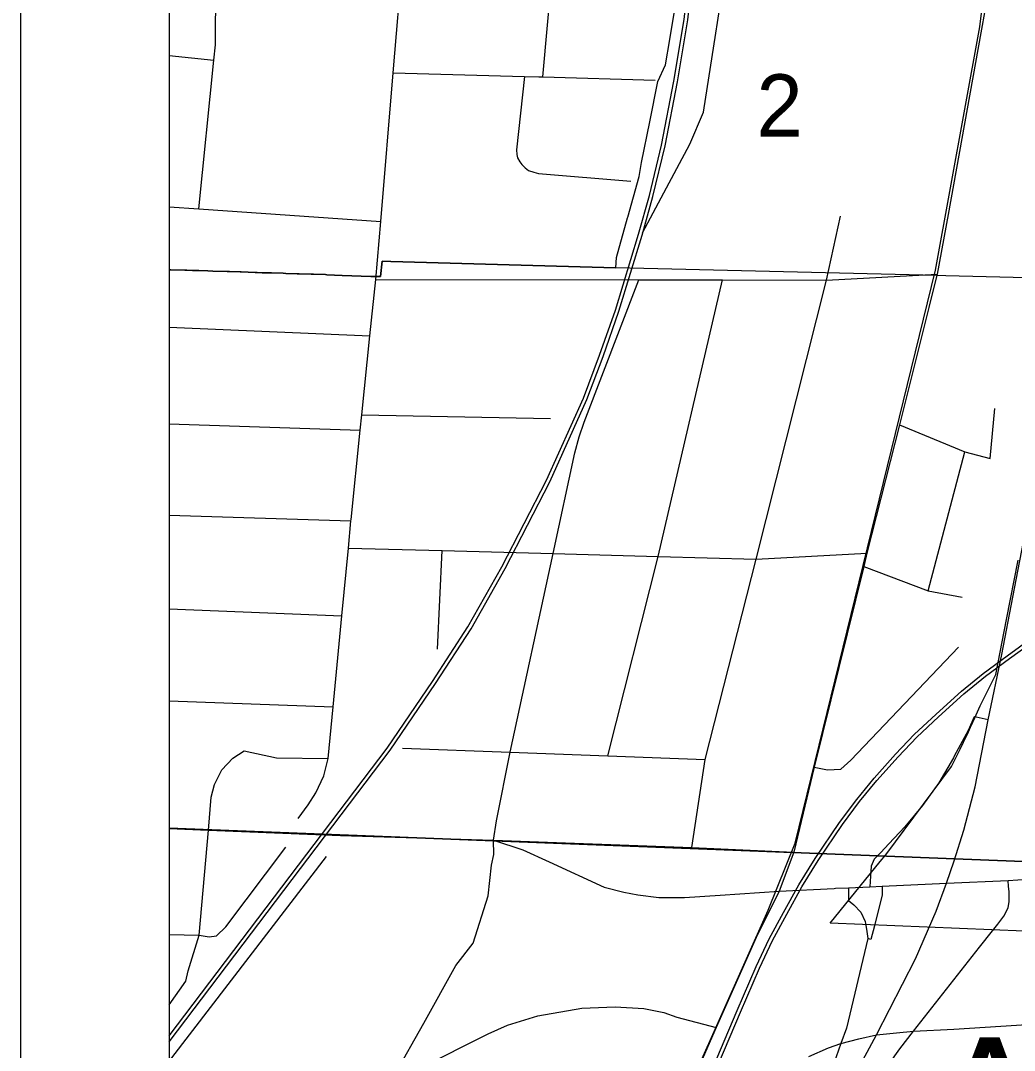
# Model space of a CAD drawing. Extents: x 0 to 34, y -3.9 to 26.2.
# Drawn here: x 2 to 2.669, y 18.269 to 18.962 of the extents above; entities that cross this region are included whole.
import ezdxf

# ---------------------------------------------------------------- set-up
doc = ezdxf.new("R2010")
doc.units = 0
for name, color, linetype in [('GM_X_City_Street', 7, 'Continuous'), ('GM_X_Corporation', 7, 'Continuous'), ('GM_X_Corporation_Text', 7, 'Continuous'), ('GM_X_County_Road', 7, 'Continuous'), ('GM_X_Interchange_Ramps', 7, 'Continuous'), ('GM_X_Interstate_Route', 7, 'Continuous'), ('GM_X_Rail_Line', 7, 'Continuous'), ('GM_X_Section_Text', 7, 'Continuous'), ('GM_X_State_Route', 7, 'Continuous'), ('GM_X_State_Shield', 7, 'Continuous'), ('SH_Data', 7, 'Continuous')]:
    doc.layers.add(name, color=color, linetype=linetype)

msp = doc.modelspace()

# ---------------------------------------------------------------- linework, layer by layer
at = {"layer": 'GM_X_City_Street'}
for p, q in [((2.1, 18.93864), (2.13019, 18.93555)), ((2.54269, 18.78746), (2.55229, 18.83057)), ((2.1, 18.75579), (2.23532, 18.74984)), ((2.65307, 18.66731), (2.65617, 18.70105)), ((2.22984, 18.69662), (2.3568, 18.69411)), ((2.1, 18.6907), (2.22877, 18.68625)), ((2.61118, 18.5781), (2.63588, 18.67186)), ((2.1, 18.62913), (2.22251, 18.62536)), ((2.2808, 18.53883), (2.28396, 18.60521)), ((2.1, 18.56593), (2.21639, 18.56139)), ((2.1, 18.50417), (2.21052, 18.49992)), ((2.1, 18.34669), (2.12037, 18.34621))]:
    msp.add_line(p, q, dxfattribs=at)
for points in [[(2.23924, 18.78788), (2.24252, 18.82697), (2.25093, 18.92706), (2.2574, 19.00408), (2.26883, 19.11757), (2.2718, 19.14704), (2.27786, 19.20728), (2.27989, 19.22736), (2.28975, 19.32526), (2.29487, 19.37339), (2.3017, 19.43741)], [(2.12006, 18.83536), (2.13019, 18.93555), (2.13123, 18.94584), (2.13146, 18.98496), (2.13357, 19.04797), (2.1338, 19.04867), (2.1348, 19.05181), (2.13756, 19.06044), (2.14579, 19.07739), (2.15859, 19.09465), (2.17349, 19.10552), (2.18201, 19.11172), (2.24442, 19.14599), (2.25167, 19.14852), (2.25925, 19.14801), (2.2718, 19.14704)], [(2.35182, 18.92427), (2.35782, 18.99166), (2.36883, 19.11538)], [(2.25093, 18.92706), (2.33929, 18.92461), (2.34893, 18.92435), (2.35182, 18.92427), (2.42732, 18.92218)], [(2.33929, 18.92461), (2.33398, 18.87515), (2.33414, 18.8721), (2.33465, 18.86982), (2.3362, 18.86698), (2.33762, 18.86521), (2.33973, 18.86298), (2.34211, 18.86134), (2.34567, 18.8601), (2.34891, 18.85932), (2.41108, 18.85408)], [(2.1, 18.83674), (2.12006, 18.83536), (2.24252, 18.82697)], [(2.23924, 18.78788), (2.41636, 18.78764), (2.47266, 18.78756), (2.54269, 18.78746), (2.61736, 18.7914)], [(2.1, 18.29941), (2.11121, 18.31536), (2.11289, 18.32215), (2.12037, 18.34621), (2.12661, 18.4169), (2.12842, 18.43909), (2.13056, 18.44781), (2.13549, 18.45767), (2.14289, 18.4654), (2.15062, 18.47033), (2.17228, 18.46571), (2.2072, 18.46517), (2.21052, 18.49992), (2.21639, 18.56139), (2.22074, 18.60691), (2.22251, 18.62536), (2.22259, 18.62622), (2.22877, 18.68625), (2.22984, 18.69662), (2.23532, 18.74984), (2.23924, 18.78788)], [(2.252, 18.25229), (2.27147, 18.28708), (2.29313, 18.32578), (2.30483, 18.34095), (2.31486, 18.37267), (2.31716, 18.39339), (2.31863, 18.40046), (2.31847, 18.41032), (2.32044, 18.42331), (2.32978, 18.46946), (2.35869, 18.60321), (2.37338, 18.67118), (2.37626, 18.68188), (2.37967, 18.69168), (2.41636, 18.78764)], [(2.39559, 18.46697), (2.4293, 18.60132), (2.47266, 18.78756)], [(2.45197, 18.40539), (2.46097, 18.4645), (2.49533, 18.59955), (2.54269, 18.78746)], [(2.59188, 18.68996), (2.63588, 18.67186), (2.65307, 18.66731)], [(2.22074, 18.60691), (2.28396, 18.60521), (2.35869, 18.60321), (2.4293, 18.60132), (2.49533, 18.59955), (2.56985, 18.60349)], [(2.56787, 18.59445), (2.61118, 18.5781), (2.63405, 18.57398)], [(2.5345, 18.4593), (2.54348, 18.45765), (2.55234, 18.45794), (2.55927, 18.46406), (2.63159, 18.54019)], [(2.25711, 18.47221), (2.32978, 18.46946), (2.39559, 18.46697), (2.46097, 18.4645)], [(2.18689, 18.42483), (2.19357, 18.43412), (2.19873, 18.44218), (2.20433, 18.45362), (2.2072, 18.46517)], [(2.31847, 18.41032), (2.45197, 18.40539), (2.52085, 18.4021)], [(2.12037, 18.34621), (2.1271, 18.34522), (2.13188, 18.34571), (2.13829, 18.35196), (2.17856, 18.40556)], [(2.1, 18.26121), (2.10183, 18.26363), (2.20602, 18.39914)], [(2.24694, 18.24325), (2.26896, 18.25672), (2.31499, 18.2797), (2.32792, 18.28561), (2.34829, 18.29193), (2.37801, 18.297), (2.40044, 18.29805), (2.41979, 18.29688), (2.43333, 18.29416), (2.44208, 18.29109), (2.46841, 18.28405)]]:
    msp.add_lwpolyline(points, dxfattribs=at)
at = {"layer": 'GM_X_Corporation'}
for points in [[(2.67449, 18.78898), (2.66856, 18.78925), (2.62325, 18.79031), (2.6173, 18.79045), (2.40088, 18.79574), (2.40125, 18.80261), (2.40877, 18.82939), (2.40891, 18.82991), (2.41662, 18.85715), (2.41823, 18.86658), (2.42378, 18.89399), (2.42928, 18.92117), (2.4343, 18.93247), (2.43736, 18.94953), (2.44084, 18.97127)], [(2.67587, 18.34904), (2.54522, 18.35442), (2.57898, 18.39577), (2.58264, 18.40025), (2.62702, 18.45985), (2.63269, 18.47142), (2.63503, 18.47624), (2.63838, 18.48327), (2.63979, 18.48624), (2.64144, 18.48971), (2.64179, 18.49051), (2.64625, 18.50076), (2.65687, 18.52183), (2.66403, 18.55876), (2.67176, 18.59887)]]:
    msp.add_lwpolyline(points, dxfattribs=at)
at = {"layer": 'GM_X_County_Road'}
for p, q in [((2.61736, 18.7914), (2.61213, 18.77108)), ((2.1, 18.41814), (2.12661, 18.4169))]:
    msp.add_line(p, q, dxfattribs=at)
for points in [[(2.68641, 19.43126), (2.68, 19.36435), (2.67671, 19.31634), (2.67211, 19.25173), (2.66832, 19.20093), (2.66799, 19.19435), (2.65468, 19.02173), (2.65155, 18.98655), (2.64974, 18.97011), (2.64679, 18.95399), (2.62476, 18.83168), (2.61736, 18.7914)], [(2.61213, 18.77108), (2.6116, 18.76904), (2.59188, 18.68996), (2.56985, 18.60349), (2.56787, 18.59445), (2.5345, 18.4593), (2.52085, 18.4021), (2.51082, 18.3758), (2.49537, 18.34472), (2.46841, 18.28405), (2.43076, 18.19774)], [(2.12661, 18.4169), (2.21556, 18.41345), (2.31847, 18.41032)], [(2.31847, 18.41032), (2.33836, 18.40375), (2.35595, 18.39553), (2.39295, 18.37848), (2.40627, 18.37514), (2.41564, 18.37333), (2.42977, 18.37169), (2.4472, 18.37169), (2.47106, 18.37323)], [(2.58037, 18.37923), (2.62359, 18.38126), (2.66505, 18.38309), (2.69775, 18.38534), (2.7798, 18.39084), (2.84095, 18.39109), (2.88397, 18.38966), (2.9337, 18.38767), (2.95343, 18.38602)], [(2.47106, 18.37323), (2.51082, 18.3758), (2.54794, 18.37776)], [(2.54794, 18.37776), (2.54886, 18.37781), (2.55754, 18.37816), (2.57203, 18.3788), (2.58037, 18.37923)]]:
    msp.add_lwpolyline(points, dxfattribs=at)
at = {"layer": 'GM_X_Interchange_Ramps'}
for p, q in [((2.65167, 18.49137), (2.64349, 18.49307)), ((2.57236, 18.38587), (2.57203, 18.3788)), ((2.55754, 18.37816), (2.55757, 18.3697))]:
    msp.add_line(p, q, dxfattribs=at)
for points in [[(2.1, 20.66247), (2.1, 18.79438), (2.1001, 18.79438), (2.10118, 18.79434), (2.11065, 18.79411), (2.11192, 18.79401), (2.11569, 18.79391), (2.12011, 18.7938), (2.12608, 18.79357), (2.12958, 18.79349), (2.13904, 18.79318), (2.14063, 18.79311), (2.14797, 18.79291), (2.14851, 18.79289), (2.15797, 18.79257), (2.15941, 18.79252), (2.1627, 18.79242), (2.16744, 18.79232), (2.16895, 18.79223), (2.17691, 18.79202), (2.17854, 18.79193), (2.18629, 18.79171), (2.18772, 18.79164), (2.19575, 18.7914), (2.19722, 18.79134), (2.20535, 18.79109), (2.20623, 18.79105), (2.21668, 18.79063), (2.23597, 18.78984), (2.23608, 18.78984), (2.24239, 18.78977), (2.24346, 18.80014), (2.24938, 18.79998), (2.40088, 18.79574), (2.40125, 18.80261), (2.40877, 18.82939), (2.40891, 18.82991), (2.41662, 18.85715), (2.41823, 18.86658), (2.42378, 18.89399), (2.42928, 18.92117), (2.4343, 18.93247), (2.43736, 18.94953), (2.44084, 18.97127)], [(2.67449, 18.78898), (2.66856, 18.78925), (2.62325, 18.79031), (2.6173, 18.79045), (2.40088, 18.79574), (2.24938, 18.79998), (2.24346, 18.80014), (2.24239, 18.78977), (2.23608, 18.78984), (2.23597, 18.78984), (2.21668, 18.79063), (2.20623, 18.79105), (2.20535, 18.79109), (2.19722, 18.79134), (2.19575, 18.7914), (2.18772, 18.79164), (2.18629, 18.79171), (2.17854, 18.79193), (2.17691, 18.79202), (2.16895, 18.79223), (2.16744, 18.79232), (2.1627, 18.79242), (2.15941, 18.79252), (2.15797, 18.79257), (2.14851, 18.79289), (2.14797, 18.79291), (2.14063, 18.79311), (2.13904, 18.79318), (2.12958, 18.79349), (2.12608, 18.79357), (2.12011, 18.7938), (2.11569, 18.79391), (2.11192, 18.79401), (2.11065, 18.79411), (2.10118, 18.79434), (2.1001, 18.79438), (2.1, 18.79438), (2.1, 15.04777)], [(2.67587, 18.34904), (2.54522, 18.35442), (2.57898, 18.39577), (2.58264, 18.40025), (2.62702, 18.45985), (2.63269, 18.47142), (2.63503, 18.47624), (2.63838, 18.48327), (2.63979, 18.48624), (2.64144, 18.48971), (2.64179, 18.49051), (2.64625, 18.50076), (2.65687, 18.52183), (2.66403, 18.55876), (2.67176, 18.59887)], [(2.64349, 18.49307), (2.64232, 18.49331), (2.63811, 18.48402), (2.62883, 18.46674)], [(2.62883, 18.46674), (2.62829, 18.46573), (2.61835, 18.44875), (2.60733, 18.43359), (2.59551, 18.41927), (2.58475, 18.40769), (2.57926, 18.40198), (2.57483, 18.39754), (2.57285, 18.39277), (2.57236, 18.38587)], [(2.65448, 18.34905), (2.65822, 18.35376), (2.66218, 18.35907), (2.66512, 18.36475), (2.66577, 18.36899), (2.66576, 18.37268), (2.6657, 18.3756), (2.66534, 18.37905), (2.66505, 18.38309)], [(2.58037, 18.37923), (2.58031, 18.37335), (2.57501, 18.35253)], [(2.55757, 18.3697), (2.56122, 18.36659), (2.56594, 18.36177), (2.56872, 18.35544), (2.56921, 18.35281)], [(2.56921, 18.35281), (2.56969, 18.35018), (2.57066, 18.34406), (2.55616, 18.28367), (2.55249, 18.27332), (2.54932, 18.26441), (2.54308, 18.24757), (2.53562, 18.23089), (2.54705, 18.22455)], [(2.57501, 18.35253), (2.57269, 18.34342), (2.57066, 18.34406)], [(2.50293, 18.09716), (2.49501, 18.10186), (2.52013, 18.15089), (2.53773, 18.18255), (2.55012, 18.20558), (2.5635, 18.22828), (2.57677, 18.24802), (2.59212, 18.26974), (2.60135, 18.28166), (2.64575, 18.33806), (2.65448, 18.34905)]]:
    msp.add_lwpolyline(points, dxfattribs=at)
at = {"layer": 'GM_X_Interstate_Route'}
for points in [[(2.1, 20.9), (2.1, 17.39463)], [(2.65167, 18.49137), (2.66077, 18.53523), (2.66823, 18.57394), (2.67766, 18.62275), (2.68632, 18.66782), (2.694, 18.70357), (2.70683, 18.74721), (2.7212, 18.78483), (2.73304, 18.81115), (2.74554, 18.8344), (2.75991, 18.85863), (2.77515, 18.88155), (2.80005, 18.9139), (2.91278, 19.05098)], [(2.27412, 17.70876), (2.32508, 17.8068), (2.35384, 17.86164), (2.36215, 17.87658), (2.41149, 17.96823), (2.42829, 18.00342), (2.44364, 18.02952), (2.47336, 18.0855), (2.54705, 18.22455), (2.57639, 18.27914), (2.60265, 18.33038), (2.61658, 18.3624), (2.62359, 18.38126), (2.62875, 18.3964), (2.63533, 18.41701), (2.6429, 18.44619), (2.65167, 18.49137)]]:
    msp.add_lwpolyline(points, dxfattribs=at)
at = {"layer": 'GM_X_Rail_Line'}
for points in [[(2.1, 18.2785), (2.24693, 18.47224), (2.27733, 18.51708), (2.30127, 18.55394), (2.32406, 18.59427), (2.35414, 18.65272), (2.37909, 18.70798), (2.38992, 18.73683), (2.40056, 18.76726), (2.41615, 18.81837), (2.4235, 18.84445), (2.43159, 18.87833), (2.43999, 18.92135), (2.44688, 18.96302), (2.45363, 19.02358), (2.47027, 19.20496), (2.4914, 19.43551), (2.50759, 19.61359), (2.51509, 19.69948), (2.51748, 19.7401)], [(2.1, 18.27438), (2.24895, 18.47079), (2.2794, 18.51571), (2.30339, 18.55265), (2.32625, 18.59309), (2.35638, 18.65164), (2.38139, 18.70703), (2.39226, 18.73598), (2.40293, 18.76648), (2.41854, 18.81767), (2.4259, 18.84383), (2.43402, 18.8778), (2.44243, 18.92091), (2.44934, 18.96268), (2.4561, 19.02333), (2.47274, 19.20473), (2.49388, 19.43528), (2.51007, 19.61337), (2.51756, 19.6993), (2.51997, 19.74001)], [(2.4188, 18.81922), (2.43316, 18.84612), (2.45064, 18.87901), (2.45984, 18.90063), (2.47762, 19.01432), (2.48529, 19.04233), (2.50253, 19.06637), (2.52871, 19.08546), (2.5601, 19.09836), (2.592, 19.09921), (2.62557, 19.0895), (2.66035, 19.07667)], [(2.1, 17.67839), (2.12929, 17.69843), (2.27121, 17.86552), (2.30871, 17.92525), (2.50353, 18.36306), (2.52175, 18.40822), (2.61624, 18.79403), (2.64614, 18.95801), (2.66015, 19.07324)], [(2.44961, 18.2176), (2.48253, 18.29547), (2.49547, 18.32506), (2.50426, 18.34376), (2.5138, 18.36161), (2.52413, 18.38003), (2.53511, 18.39793), (2.55151, 18.42222), (2.56314, 18.43769), (2.57477, 18.45198), (2.58916, 18.46808), (2.60185, 18.48131), (2.61656, 18.49516), (2.6336, 18.5106), (2.64833, 18.52256), (2.66451, 18.53448), (2.69178, 18.55429)], [(2.4519, 18.21663), (2.48481, 18.29449), (2.49774, 18.32403), (2.50648, 18.34265), (2.51598, 18.36042), (2.52627, 18.37877), (2.5372, 18.39659), (2.55353, 18.42077), (2.5651, 18.43616), (2.57666, 18.45037), (2.59098, 18.46639), (2.6036, 18.47954), (2.61824, 18.49333), (2.63521, 18.50871), (2.64985, 18.5206), (2.66598, 18.53248), (2.69313, 18.55221)]]:
    msp.add_lwpolyline(points, dxfattribs=at)
at = {"layer": 'GM_X_State_Route'}
msp.add_lwpolyline([(2.53082, 18.2645), (2.54402, 18.27037), (2.55249, 18.27332), (2.56445, 18.2765), (2.57639, 18.27914), (2.58996, 18.28057), (2.60135, 18.28166), (2.62854, 18.28297), (2.67074, 18.28557), (2.70163, 18.28758), (2.90448, 18.29867), (2.94959, 18.30295), (2.99748, 18.31018), (3.02599, 18.31435), (3.04869, 18.31709), (3.06722, 18.31808), (3.08729, 18.3183), (3.11101, 18.31672)], dxfattribs=at)
at = {"layer": 'GM_X_State_Shield'}
for points in [[(2.1, 19.44541), (2.1, 18.41824), (2.95688, 18.38489), (3.06078, 19.39362), (3.06281, 19.41744)], [(2.1, 18.41824), (2.1, 17.392), (2.86031, 17.36388), (2.95688, 18.38489)]]:
    msp.add_lwpolyline(points, close=True, dxfattribs=at)
at = {"layer": 'SH_Data'}
msp.add_line((2, 21), (2, 14), dxfattribs=at)

# ---------------------------------------------------------------- texts
at = {"layer": 'GM_X_Corporation_Text'}
msp.add_text('ARLINGTON', height=0.094697, rotation=0.00001, dxfattribs=at).set_placement((2.61017, 18.18264))
at = {"layer": 'GM_X_Section_Text'}
msp.add_text('2', height=0.04186, rotation=0.00001, dxfattribs=at).set_placement((2.49561, 18.88414))

doc.saveas('drawing.dxf')
